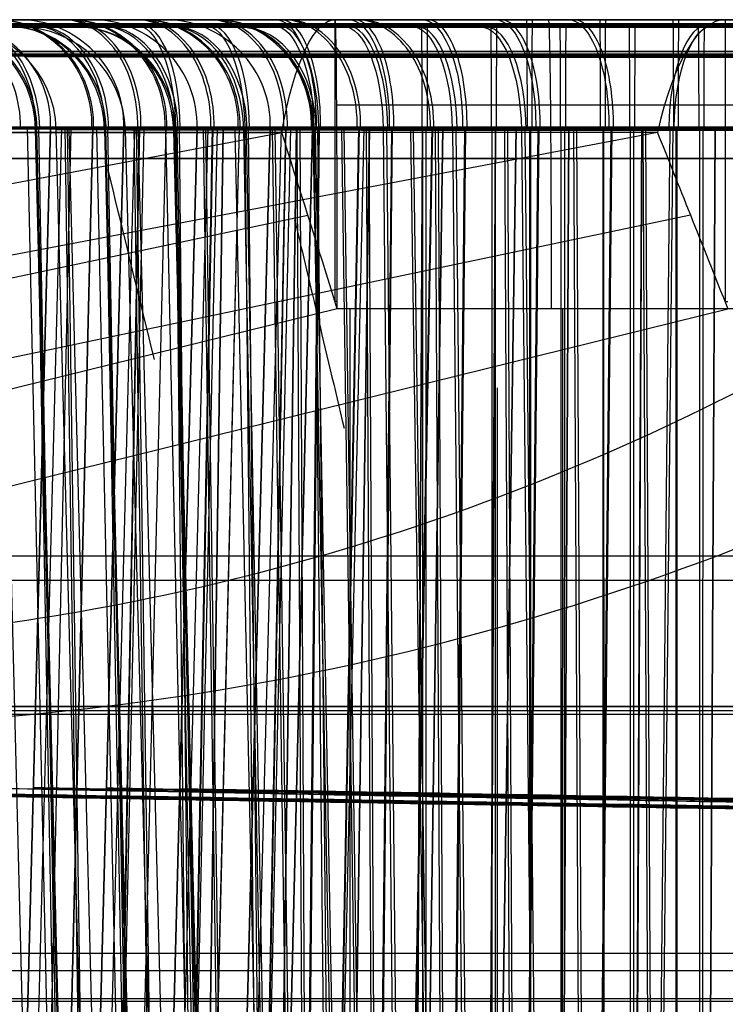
# Model space of a CAD drawing. Extents: x -64 to 57, y 4 to 161.
# Tile 308 of 342: x 12.26 to 13.26, y 154.77 to 156.17. Entities that reach past the tile are written whole.
import ezdxf

# ---------------------------------------------------------------- set-up
doc = ezdxf.new("R2010")
doc.units = 0
doc.layers.add('DEFAULT', color=7, linetype='CONTINUOUS')

msp = doc.modelspace()

# ---------------------------------------------------------------- linework, layer by layer
at = {"layer": 'DEFAULT', "color": 254}
for p, q in [((3.2359, 156.1663, 39.0655), (15.5379, 156.1663, 39.0655)), ((14.9045, 156.1667, 47.8246), (11.3687, 156.1667, 47.8246)), ((15.3845, 156.1663, 37.9762), (12.1083, 156.1663, 37.9762)), ((12.1084, 156.1663, 40.1578), (15.3845, 156.1663, 40.1578)), ((12.7032, 156.1667, 41.2095), (13.3056, 156.1667, 41.2159)), ((13.7398, 156.1667, 37.12), (13.2568, 156.1667, 37.1262)), ((14.7048, 156.1581, 47.8755), (11.4461, 156.1582, 47.8693)), ((12.7053, 156.0458, 40.923), (13.3134, 156.0458, 40.9295)), ((12.2683, 154.4078, 49.506), (12.2272, 156.0117, 49.498)), ((12.2574, 154.4167, 46.631), (12.2992, 156.0128, 46.631)), ((12.2992, 156.0128, 46.631), (12.2575, 154.4213, 46.631)), ((12.3013, 154.4086, 46.1913), (12.2665, 156.0125, 46.1683)), ((12.3144, 156.0128, 46.4776), (12.2734, 154.4167, 46.4694)), ((12.3167, 154.4077, 50.0111), (12.2779, 156.0116, 50.0275)), ((12.3088, 154.4091, 44.2945), (12.2791, 156.013, 44.3245)), ((12.3183, 154.4079, 49.3427), (12.2796, 156.0118, 49.3269)), ((12.312, 154.4094, 43.059), (12.2824, 156.0133, 43.0297)), ((12.3279, 156.0128, 43.1951), (12.2932, 154.4167, 43.1718)), ((12.2992, 156.0128, 46.6341), (12.2992, 156.0128, 46.631)), ((12.3492, 154.407, 52.677), (12.3072, 156.011, 52.6773)), ((12.3072, 156.011, 52.6773), (12.3073, 156.011, 52.6823)), ((12.3492, 154.407, 52.677), (12.3072, 156.011, 52.6773)), ((12.343, 154.4098, 41.4037), (12.3196, 156.0137, 41.4389)), ((12.3588, 156.0128, 46.9311), (12.3201, 154.4167, 46.947)), ((12.359, 156.0128, 46.3309), (12.3204, 154.4167, 46.3149)), ((12.3462, 154.4101, 39.9505), (12.323, 156.0141, 39.916)), ((12.3665, 154.4071, 52.5061), (12.3253, 156.011, 52.4982)), ((12.3613, 154.4167, 49.631), (12.4031, 156.0128, 49.631)), ((12.4031, 156.0128, 49.631), (12.3614, 154.4221, 49.631)), ((12.3995, 154.4079, 49.1915), (12.3647, 156.0118, 49.1685)), ((12.4148, 154.407, 53.0113), (12.376, 156.0109, 53.0277)), ((12.4183, 156.0128, 49.4776), (12.3773, 154.4167, 49.4694)), ((12.407, 154.4083, 47.2947), (12.3773, 156.0123, 47.3247)), ((12.4164, 154.4071, 52.3428), (12.3777, 156.0111, 52.3271)), ((12.4102, 154.4086, 46.0592), (12.3806, 156.0126, 46.0299)), ((12.4247, 156.0128, 44.1855), (12.3951, 154.4167, 44.215)), ((12.4255, 156.0128, 43.0763), (12.396, 154.4167, 43.0468)), ((12.4317, 156.0128, 46.1951), (12.397, 154.4167, 46.1718)), ((12.4031, 156.0128, 49.6341), (12.4031, 156.0128, 49.631)), ((12.4412, 154.409, 44.4038), (12.4178, 156.013, 44.4391)), ((12.4445, 154.4094, 42.9508), (12.4213, 156.0134, 42.9162)), ((12.4626, 156.0128, 49.9311), (12.424, 154.4167, 49.947)), ((12.4629, 156.0128, 49.3309), (12.4243, 154.4167, 49.3149)), ((12.4976, 154.4072, 52.1917), (12.4628, 156.0111, 52.1686)), ((12.4652, 154.4167, 52.631), (12.507, 156.0128, 52.631)), ((12.507, 156.0128, 52.631), (12.4653, 154.4179, 52.631)), ((12.5052, 154.4076, 50.2949), (12.4754, 156.0115, 50.3249)), ((12.4933, 154.4097, 41.4846), (12.4772, 156.0137, 41.5237)), ((12.5084, 154.4079, 49.0594), (12.4788, 156.0118, 49.03)), ((12.5222, 156.0128, 52.4776), (12.4812, 154.4167, 52.4694)), ((12.4978, 154.4102, 39.8699), (12.4819, 156.0141, 39.8315)), ((12.5285, 156.0128, 47.1855), (12.499, 154.4167, 47.215)), ((12.5294, 156.0128, 46.0763), (12.4998, 154.4167, 46.0468)), ((12.5356, 156.0128, 49.1951), (12.5009, 154.4167, 49.1718)), ((12.507, 156.0128, 52.6341), (12.507, 156.0128, 52.631)), ((12.5394, 154.4083, 47.404), (12.516, 156.0122, 47.4393)), ((12.5427, 154.4087, 45.951), (12.5195, 156.0126, 45.9164)), ((12.5438, 156.0127, 44.2833), (12.5206, 154.4167, 44.318)), ((12.5443, 156.0128, 42.979), (12.5211, 154.4167, 42.9443)), ((12.5666, 156.0128, 52.931), (12.5279, 154.4167, 52.947)), ((12.5668, 156.0128, 52.3309), (12.5282, 154.4167, 52.3149)), ((12.5957, 154.4064, 55.1918), (12.5609, 156.0104, 55.1688)), ((12.5692, 154.4167, 55.631), (12.611, 156.0128, 55.631)), ((12.611, 156.0128, 55.631), (12.5693, 154.42, 55.631)), ((12.6033, 154.4069, 53.2952), (12.5736, 156.0108, 53.3252)), ((12.5915, 154.409, 44.4848), (12.5754, 156.0129, 44.5239)), ((12.6066, 154.4072, 52.0595), (12.577, 156.0111, 52.0302)), ((12.596, 154.4094, 42.8701), (12.5801, 156.0134, 42.8317)), ((12.6262, 156.0128, 55.4776), (12.5852, 154.4167, 55.4694)), ((12.6324, 156.0128, 50.1854), (12.6028, 154.4167, 50.215)), ((12.6332, 156.0128, 49.0763), (12.6037, 154.4167, 49.0468)), ((12.6395, 156.0128, 52.1951), (12.6048, 154.4167, 52.1719)), ((12.611, 156.0128, 55.6342), (12.611, 156.0128, 55.631)), ((12.6376, 154.4076, 50.4042), (12.6142, 156.0115, 50.4395)), ((12.6409, 154.408, 48.9511), (12.6177, 156.0119, 48.9165)), ((12.6477, 156.0127, 47.2833), (12.6244, 154.4167, 47.318)), ((12.6482, 156.0128, 45.979), (12.625, 154.4167, 45.9442)), ((12.6705, 156.0128, 55.931), (12.6319, 154.4167, 55.9469)), ((12.6708, 156.0128, 55.331), (12.6322, 154.4167, 55.315)), ((12.6575, 154.4097, 41.535), (12.6492, 156.0136, 41.5765)), ((12.6613, 154.4102, 39.8206), (12.6532, 156.0141, 39.7798)), ((12.6789, 156.0127, 44.3556), (12.6629, 154.4167, 44.3942)), ((12.6803, 156.0128, 42.9065), (12.6643, 154.4167, 42.8679)), ((12.6897, 154.4083, 47.485), (12.6736, 156.0122, 47.5241)), ((12.7047, 154.4065, 55.0596), (12.6751, 156.0104, 55.0303)), ((12.6942, 154.4087, 45.8703), (12.6783, 156.0126, 45.8319)), ((12.7363, 156.0128, 53.1854), (12.7068, 154.4167, 53.2149)), ((12.7371, 156.0128, 52.0764), (12.7076, 154.4167, 52.0468)), ((12.7435, 156.0128, 55.1952), (12.7087, 154.4167, 55.1719)), ((12.7357, 154.4068, 53.4045), (12.7124, 156.0108, 53.4398)), ((12.739, 154.4072, 51.9512), (12.7158, 156.0112, 51.9167)), ((12.7515, 156.0127, 50.2832), (12.7283, 154.4167, 50.318)), ((12.752, 156.0128, 48.979), (12.7288, 154.4167, 48.9443)), ((12.7557, 154.409, 44.5351), (12.7474, 156.0129, 44.5767)), ((12.7595, 154.4094, 42.8209), (12.7515, 156.0134, 42.78)), ((12.7828, 156.0127, 47.3556), (12.7667, 154.4167, 47.3942)), ((12.7841, 156.0128, 45.9065), (12.7681, 154.4167, 45.8679)), ((12.7879, 154.4076, 50.4852), (12.7718, 156.0115, 50.5243)), ((12.7924, 154.408, 48.8705), (12.7765, 156.0119, 48.832)), ((12.8403, 156.0128, 56.1853), (12.8107, 154.4167, 56.2148)), ((12.8411, 156.0128, 55.0765), (12.8115, 154.4167, 55.0469)), ((12.8372, 154.4065, 54.9513), (12.814, 156.0104, 54.9168)), ((12.8264, 156.0127, 44.4004), (12.8182, 154.4167, 44.4414)), ((12.8269, 156.0128, 42.8622), (12.8188, 154.4167, 42.8212)), ((12.8276, 154.4097, 41.5523), (12.8276, 156.0136, 41.5947)), ((12.8554, 156.0127, 53.2832), (12.8322, 154.4167, 53.3179)), ((12.8323, 154.4102, 39.8041), (12.8324, 156.0141, 39.7625)), ((12.8559, 156.0128, 51.9791), (12.8327, 154.4167, 51.9443)), ((12.8539, 154.4083, 47.5353), (12.8456, 156.0122, 47.5769)), ((12.8577, 154.4087, 45.8211), (12.8497, 156.0126, 45.7802)), ((12.8861, 154.4068, 53.4855), (12.8699, 156.0107, 53.5246)), ((12.8866, 156.0127, 50.3555), (12.8706, 154.4167, 50.3941)), ((12.888, 156.0128, 48.9065), (12.872, 154.4167, 48.8679)), ((12.8906, 154.4072, 51.8706), (12.8747, 156.0112, 51.8322)), ((12.9302, 156.0127, 47.4004), (12.922, 154.4167, 47.4413)), ((12.9308, 156.0128, 45.8621), (12.9226, 154.4167, 45.8212)), ((12.9258, 154.409, 44.5524), (12.9258, 156.0129, 44.5948)), ((12.9305, 154.4094, 42.8043), (12.9306, 156.0134, 42.7627)), ((12.9593, 156.0127, 56.2831), (12.9361, 154.4167, 56.3178)), ((12.9598, 156.0128, 54.9792), (12.9366, 154.4167, 54.9444)), ((12.9521, 154.4075, 50.5356), (12.9438, 156.0114, 50.5771)), ((12.9559, 154.408, 48.8212), (12.9479, 156.0119, 48.7804)), ((12.9888, 154.4065, 54.8707), (12.9729, 156.0104, 54.8323)), ((12.9905, 156.0127, 53.3554), (12.9745, 154.4167, 53.394)), ((12.9919, 156.0128, 51.9066), (12.9759, 154.4167, 51.868)), ((12.9791, 156.0128, 44.4155), (12.9791, 154.4167, 44.4573)), ((12.9803, 156.0128, 42.8472), (12.9803, 154.4167, 42.8054)), ((13.024, 154.4083, 47.5526), (13.024, 156.0122, 47.595)), ((13.0341, 156.0127, 50.4003), (13.0259, 154.4167, 50.4413)), ((13.0346, 156.0128, 48.8622), (13.0265, 154.4167, 48.8212)), ((13.0287, 154.4087, 45.8045), (13.0288, 156.0126, 45.7629)), ((13.0502, 154.4068, 53.5359), (13.042, 156.0107, 53.5774)), ((13.0541, 154.4072, 51.8213), (13.0461, 156.0112, 51.7805)), ((13.0944, 156.0127, 56.3553), (13.0784, 154.4167, 56.3939)), ((13.0957, 156.0128, 54.9067), (13.0798, 154.4167, 54.8681)), ((13.0829, 156.0128, 47.4155), (13.0829, 154.4167, 47.4573)), ((13.0841, 156.0128, 45.8472), (13.0842, 154.4167, 45.8054)), ((13.1222, 154.4075, 50.5529), (13.1222, 156.0114, 50.5953)), ((13.1269, 154.408, 48.8047), (13.127, 156.0119, 48.7631)), ((13.1379, 156.0127, 53.4002), (13.1297, 154.4167, 53.4412)), ((13.1385, 156.0128, 51.8622), (13.1303, 154.4167, 51.8213)), ((13.1523, 154.4065, 54.8214), (13.1442, 156.0104, 54.7806)), ((13.1626, 154.4097, 41.4868), (13.1786, 156.0137, 41.526)), ((13.1664, 154.4101, 39.8712), (13.1826, 156.0141, 39.8328)), ((13.1868, 156.0128, 50.4154), (13.1867, 154.4167, 50.4572)), ((13.188, 156.0128, 48.8472), (13.188, 154.4167, 48.8054)), ((13.2204, 154.4068, 53.5532), (13.2204, 156.0107, 53.5956)), ((13.2251, 154.4072, 51.8048), (13.2252, 156.0112, 51.7632)), ((13.2418, 156.0127, 56.4001), (13.2336, 154.4167, 56.4411)), ((13.2424, 156.0128, 54.8623), (13.2342, 154.4167, 54.8214)), ((13.1605, 156.0067, 37.4314), (12.109, 155.8066, 37.3702)), ((13.1605, 156.0067, 37.4314), (12.109, 155.8066, 37.3702)), ((12.1296, 155.9124, 40.9237), (12.6273, 156.0067, 40.8986)), ((12.4473, 154.4063, 55.6772), (12.4053, 156.0102, 55.6775)), ((12.4053, 156.0102, 55.6775), (12.4053, 156.0102, 55.6826)), ((12.4473, 154.4063, 55.6772), (12.4053, 156.0102, 55.6775)), ((12.4645, 154.4064, 55.5063), (12.4234, 156.0103, 55.4984)), ((12.5129, 154.4062, 56.0116), (12.4741, 156.0102, 56.0279)), ((12.5145, 154.4064, 55.343), (12.4758, 156.0103, 55.3272)), ((12.7014, 154.4062, 56.2955), (12.6717, 156.0101, 56.3255)), ((12.8339, 154.4061, 56.4048), (12.8105, 156.01, 56.4401)), ((12.9842, 154.4061, 56.4858), (12.9681, 156.01, 56.5249)), ((13.1484, 154.4061, 56.5362), (13.1402, 156.01, 56.5777)), ((15.3845, 155.9698, 40.3578), (12.1083, 155.9698, 40.3578)), ((12.1083, 155.9698, 37.7762), (15.3845, 155.9698, 37.7762)), ((12.1293, 155.6632, 37.4865), (13.2072, 155.8895, 37.5037)), ((12.1544, 155.7813, 40.8376), (12.6643, 155.889, 40.8307)), ((12.1549, 155.4834, 37.5248), (13.2604, 155.7562, 37.5261)), ((12.7061, 155.7562, 40.8096), (12.1835, 155.6276, 40.8102)), ((13.312, 155.7562, 40.8161), (12.7061, 155.7562, 40.8096)), ((12.724, 155.7562, 40.8098), (12.7236, 153.4996, 40.8689)), ((13.0256, 155.7562, 40.8124), (13.025, 153.4944, 40.8716)), ((12.9331, 155.6442, 37.5256), (12.9327, 153.4907, 37.4693)), ((12.1083, 155.4056, 37.7664), (15.3845, 155.4056, 37.7664)), ((12.1083, 155.3713, 40.3682), (15.3845, 155.3713, 40.3682)), ((12.1083, 154.8414, 37.7565), (15.3845, 154.8414, 37.7565)), ((14.751, 154.8163, 38.7161), (3.2355, 154.8163, 38.7161)), ((3.2358, 154.777, 40.2161), (15.6903, 154.777, 40.2161)), ((15.3845, 154.7728, 40.3787), (12.1083, 154.7728, 40.3787))]:
    msp.add_line(p, q, dxfattribs=at)
at = {"layer": 'DEFAULT', "color": 254, "extrusion": (1.09003e-12, 1, -2.95414e-10)}
msp.add_arc((-24.7859, -615.3846, 156.1667), 651.2, 88.0510012, 90.0517239, dxfattribs=at)
at = {"layer": 'DEFAULT', "color": 254, "extrusion": (2.93467e-14, 1, -2.18914e-15)}
msp.add_arc((-83.1755, 889.2796, 156.1667), 832.9546, 273.0044103, 275.5290862, dxfattribs=at)
at = {"layer": 'DEFAULT', "color": 254, "extrusion": (1.29511e-16, 1, 3.04478e-14)}
msp.add_arc((-12.9795, 43.6313, 156.1667), 0.9341, 180.2835, 0.2039, dxfattribs=at)
at = {"layer": 'DEFAULT', "color": 254, "extrusion": (-1.29332e-16, 1, -3.04056e-14)}
msp.add_arc((-12.9795, 43.6313, 156.1667), 0.9341, 0.2041, 180.2833, dxfattribs=at)
at = {"layer": 'DEFAULT', "color": 254, "extrusion": (0.386607, 4.10384e-13, 0.922244)}
msp.add_arc((156.0167, 5.832, 45.2566), 0.15, 268.5, 0, dxfattribs=at)
at = {"layer": 'DEFAULT', "color": 254, "extrusion": (0, 1, 0)}
for centre, radius, start, end in [((-13.0833, 46.6313, 156.1667), 0.9341, 180.2843, 0.2047), ((-10.6388, 32.7594, 156.1667), 8.6987, 100.34847, 103.72925), ((-10.6387, 45.4216, 156.1667), 8.6987, 252.4836, 259.65096), ((-13.291, 52.6313, 156.1667), 0.934, 0.2088, 180.2879), ((-13.3949, 55.6313, 156.1667), 0.9339, 180.2909, 0.2114), ((-13.3949, 55.6313, 156.1667), 0.9339, 0.2116, 180.2907), ((-24.7859, -615.3846, 155.1917), 651.183, 88.0510011, 90.0517239), ((-83.1755, 889.2794, 155.1917), 832.9374, 273.00441, 275.5290864)]:
    msp.add_arc(centre, radius, start, end, dxfattribs=at)
at = {"layer": 'DEFAULT', "color": 254, "extrusion": (1.29731e-16, 1, 3.04056e-14)}
msp.add_arc((-13.0833, 46.6313, 156.1667), 0.9341, 0.2048, 180.2841, dxfattribs=at)
at = {"layer": 'DEFAULT', "color": 254, "extrusion": (0.003654, 2.62593e-13, 0.999993)}
msp.add_arc((11.9788, 156.0167, 46.6787), 0.15, 358.5, 90, dxfattribs=at)
at = {"layer": 'DEFAULT', "color": 254, "extrusion": (-2.81146e-14, 1, -2.3568e-13)}
msp.add_arc((-10.6388, 32.7594, 156.1667), 8.6987, 100.34847, 103.72925, dxfattribs=at)
at = {"layer": 'DEFAULT', "color": 254, "extrusion": (1.71937e-14, 1, -5.27647e-14)}
msp.add_arc((-10.6387, 45.4216, 156.1667), 8.6987, 252.4836, 259.65096, dxfattribs=at)
at = {"layer": 'DEFAULT', "color": 254, "extrusion": (-0.379318, -6.58893e-15, 0.925267)}
msp.add_arc((-156.0167, 28.8596, 38.1837), 0.15, 88.5, 180, dxfattribs=at)
at = {"layer": 'DEFAULT', "color": 254, "extrusion": (0.38662, 1.65836e-14, 0.922239)}
msp.add_arc((156.0167, 6.8967, 48.0634), 0.15, 268.5, 0, dxfattribs=at)
at = {"layer": 'DEFAULT', "color": 254, "extrusion": (-1.51485e-14, 1, 1.53035e-14)}
msp.add_arc((-13.1872, 49.6313, 156.1667), 0.9341, 180.2859, 0.2064, dxfattribs=at)
at = {"layer": 'DEFAULT', "color": 254, "extrusion": (-1.52793e-14, 1, -1.5143e-14)}
msp.add_arc((-13.1872, 49.6313, 156.1667), 0.9341, 0.2065, 180.2857, dxfattribs=at)
at = {"layer": 'DEFAULT', "color": 254, "extrusion": (0.003684, -1.00602e-12, 0.999993)}
msp.add_arc((12.0702, 156.0167, 49.6795), 0.15, 358.5, 90, dxfattribs=at)
at = {"layer": 'DEFAULT', "color": 254, "extrusion": (-0.704244, 2.44414e-14, 0.709958)}
msp.add_arc((-156.0167, 39.0079, 21.8357), 0.15, 88.5, 180, dxfattribs=at)
at = {"layer": 'DEFAULT', "color": 254, "extrusion": (0.710193, -7.26564e-14, 0.704007)}
msp.add_arc((156.0167, 22.7831, 39.9346), 0.15, 268.5, 360, dxfattribs=at)
at = {"layer": 'DEFAULT', "color": 254, "extrusion": (-0.379291, -2.23e-13, 0.925278)}
msp.add_arc((-156.0167, 30.0924, 40.921), 0.15, 88.5, 180, dxfattribs=at)
at = {"layer": 'DEFAULT', "color": 254, "extrusion": (0.386647, -2.4615e-13, 0.922228)}
msp.add_arc((156.0167, 7.9622, 50.8701), 0.15, 268.5, 0, dxfattribs=at)
at = {"layer": 'DEFAULT', "color": 254, "extrusion": (-1.31978e-16, 1, -3.04517e-14)}
msp.add_arc((-13.291, 52.6313, 156.1667), 0.934, 180.2881, 0.2086, dxfattribs=at)
at = {"layer": 'DEFAULT', "color": 254, "extrusion": (0.003723, -4.57686e-13, 0.999993)}
msp.add_arc((12.161, 156.0167, 52.6803), 0.15, 358.5, 90, dxfattribs=at)
at = {"layer": 'DEFAULT', "color": 254, "extrusion": (-0.704234, 5.68963e-14, 0.709968)}
msp.add_arc((-156.0167, 41.194, 23.893), 0.15, 88.5, 180, dxfattribs=at)
at = {"layer": 'DEFAULT', "color": 254, "extrusion": (0.710202, -2.22777e-13, 0.703998)}
msp.add_arc((156.0167, 24.8411, 42.1201), 0.15, 268.5, 360, dxfattribs=at)
at = {"layer": 'DEFAULT', "color": 254, "extrusion": (-0.379255, -1.17043e-13, 0.925292)}
msp.add_arc((-156.0167, 31.3248, 43.6587), 0.15, 88.5, 180, dxfattribs=at)
at = {"layer": 'DEFAULT', "color": 254, "extrusion": (0.386683, 1.83422e-13, 0.922213)}
msp.add_arc((156.0167, 9.0284, 53.6766), 0.15, 268.5, 0, dxfattribs=at)
at = {"layer": 'DEFAULT', "color": 254, "extrusion": (0.003774, -8.13503e-14, 0.999993)}
msp.add_arc((12.251, 156.0167, 55.6814), 0.15, 358.5, 90, dxfattribs=at)
at = {"layer": 'DEFAULT', "color": 254, "extrusion": (-0.704214, 3.50905e-13, 0.709988)}
msp.add_arc((-156.0167, 43.3797, 25.9511), 0.15, 88.5, 180, dxfattribs=at)
at = {"layer": 'DEFAULT', "color": 254, "extrusion": (0.710223, -1.23943e-13, 0.703977)}
msp.add_arc((156.0167, 26.8998, 44.3051), 0.15, 268.5, 360, dxfattribs=at)
at = {"layer": 'DEFAULT', "color": 254, "extrusion": (-0.379209, 1.69621e-14, 0.925311)}
msp.add_arc((-156.0167, 32.5565, 46.3968), 0.15, 88.5, 180, dxfattribs=at)
at = {"layer": 'DEFAULT', "color": 254, "extrusion": (0.386729, -1.87428e-14, 0.922193)}
msp.add_arc((156.0167, 10.0954, 56.4829), 0.15, 268.5, 0, dxfattribs=at)
at = {"layer": 'DEFAULT', "color": 254, "extrusion": (0.922061, 1.02707e-13, -0.387043)}
msp.add_arc((156.0167, 44.3203, -4.9192), 0.15, 359.9999, 91.5, dxfattribs=at)
at = {"layer": 'DEFAULT', "color": 254, "extrusion": (0.925488, -7.21888e-14, 0.378777)}
msp.add_arc((156.0167, 36.398, 28.5388), 0.15, 268.5, 0, dxfattribs=at)
at = {"layer": 'DEFAULT', "color": 254, "extrusion": (0.971428, -5.18742e-10, -0.237334)}
msp.add_arc((155.7667, 43.047, 2.5599), 0.4, 306.8699, 360, dxfattribs=at)
at = {"layer": 'DEFAULT', "color": 254, "extrusion": (-0.704186, 2.1926e-13, 0.710015)}
msp.add_arc((-156.0167, 45.5651, 28.0097), 0.15, 88.5, 180, dxfattribs=at)
at = {"layer": 'DEFAULT', "color": 254, "extrusion": (0.71025, 1.95219e-13, 0.70395)}
msp.add_arc((156.0167, 28.9591, 46.4897), 0.15, 268.5, 360, dxfattribs=at)
at = {"layer": 'DEFAULT', "color": 254, "extrusion": (0.999975, 2.10674e-13, 0.007073)}
msp.add_arc((155.7667, 41.1186, 12.9944), 0.4, 268.5, 360, dxfattribs=at)
at = {"layer": 'DEFAULT', "color": 254, "extrusion": (1, 0, 0)}
for centre, start, end in [((155.7667, 41.2095, 12.7032), 269.7865, 360), ((155.7667, 37.1262, 13.2568), 0, 90.1887)]:
    msp.add_arc(centre, 0.4, start, end, dxfattribs=at)
at = {"layer": 'DEFAULT', "color": 254, "extrusion": (0.922056, -8.58563e-14, -0.387056)}
msp.add_arc((156.0167, 47.1266, -5.9853), 0.15, 359.9999, 91.5, dxfattribs=at)
at = {"layer": 'DEFAULT', "color": 254, "extrusion": (0.925493, -6.97847e-14, 0.378765)}
msp.add_arc((156.0167, 39.1355, 29.7708), 0.15, 268.5, 0, dxfattribs=at)
at = {"layer": 'DEFAULT', "color": 254, "extrusion": (-0.704151, -1.40638e-13, 0.71005)}
msp.add_arc((-156.0167, 47.75, 30.069), 0.15, 88.5, 180, dxfattribs=at)
at = {"layer": 'DEFAULT', "color": 254, "extrusion": (0.710285, -2.58215e-14, 0.703914)}
msp.add_arc((156.0167, 31.0191, 48.6738), 0.15, 268.5, 360, dxfattribs=at)
at = {"layer": 'DEFAULT', "color": 254, "extrusion": (0.922045, -3.92664e-14, -0.387083)}
msp.add_arc((156.0167, 49.9328, -7.0522), 0.15, 359.9999, 91.5, dxfattribs=at)
at = {"layer": 'DEFAULT', "color": 254, "extrusion": (0.925504, -2.07907e-13, 0.378737)}
msp.add_arc((156.0167, 41.8735, 31.002), 0.15, 268.5, 0, dxfattribs=at)
at = {"layer": 'DEFAULT', "color": 254, "extrusion": (0.92203, -1.17042e-13, -0.387119)}
msp.add_arc((156.0167, 52.7389, -8.1197), 0.15, 359.9999, 91.5, dxfattribs=at)
at = {"layer": 'DEFAULT', "color": 254, "extrusion": (0.925519, -1.09741e-13, 0.378702)}
msp.add_arc((156.0167, 44.6119, 32.2326), 0.15, 268.5, 0, dxfattribs=at)
at = {"layer": 'DEFAULT', "color": 254, "extrusion": (0.999986, 6.26265e-14, -0.005312)}
msp.add_arc((156.0167, 42.7656, 12.7476), 0.15, 0, 91.5, dxfattribs=at)
at = {"layer": 'DEFAULT', "color": 254, "extrusion": (0.999992, 3.50587e-14, -0.003963)}
msp.add_arc((156.0167, 44.6165, 12.8065), 0.15, 268.5, 360, dxfattribs=at)
at = {"layer": 'DEFAULT', "color": 254, "extrusion": (0.999948, -6.11779e-13, 0.01015)}
msp.add_arc((155.7667, 41.0779, 13.4237), 0.4, 268.5001, 0.0001, dxfattribs=at)
at = {"layer": 'DEFAULT', "color": 254, "extrusion": (0.922011, -1.73916e-13, -0.387165)}
msp.add_arc((156.0167, 55.5448, -9.1882), 0.15, 359.9999, 91.5, dxfattribs=at)
at = {"layer": 'DEFAULT', "color": 254, "extrusion": (0.925538, 3.47254e-14, 0.378656)}
msp.add_arc((156.0167, 47.3506, 33.4625), 0.15, 268.5, 0, dxfattribs=at)
at = {"layer": 'DEFAULT', "color": 254, "extrusion": (0.999986, 8.78992e-14, -0.005325)}
msp.add_arc((156.0167, 45.7662, 12.8349), 0.15, 0, 91.5, dxfattribs=at)
at = {"layer": 'DEFAULT', "color": 254, "extrusion": (0.999992, 1.28176e-13, -0.003976)}
msp.add_arc((156.0167, 47.6171, 12.8979), 0.15, 268.5, 360, dxfattribs=at)
at = {"layer": 'DEFAULT', "color": 254, "extrusion": (0.953631, 2.91292e-11, 0.300979)}
msp.add_arc((155.7667, 31.4147, 23.8163), 0.4, 360, 53.1301, dxfattribs=at)
at = {"layer": 'DEFAULT', "color": 254, "extrusion": (0.999986, -9.80212e-14, -0.005355)}
msp.add_arc((156.0167, 48.7671, 12.9213), 0.15, 0, 91.5, dxfattribs=at)
at = {"layer": 'DEFAULT', "color": 254, "extrusion": (0.999992, 6.73432e-15, -0.004004)}
msp.add_arc((156.0167, 50.6178, 12.9884), 0.15, 268.5, 360, dxfattribs=at)
at = {"layer": 'DEFAULT', "color": 254, "extrusion": (3.28787e-05, 1, 0.000242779)}
for centre, radius, start, end in [((-25.969, -615.3516, 156.1702), 651.2, 87.9432221, 89.9439449), ((-81.5281, 889.4198, 156.1702), 832.9546, 272.8966312, 275.4213071), ((-12.8255, 40.6407, 156.1702), 1.066, 180.264, 0.1883), ((-12.8255, 40.6407, 156.1702), 1.066, 0.1882, 180.2642), ((-12.9237, 43.6409, 156.1702), 1.066, 180.2626, 0.1869), ((-12.9237, 43.6409, 156.1702), 1.066, 0.1868, 180.2628), ((-13.0219, 46.6411, 156.1702), 1.066, 180.2619, 0.1862), ((-13.0219, 46.6411, 156.1702), 1.066, 0.1861, 180.2621), ((-13.1201, 49.6413, 156.1702), 1.066, 180.2618, 0.1861), ((-13.1201, 49.6413, 156.1702), 1.066, 0.1859, 180.2619), ((-13.2183, 52.6415, 156.1702), 1.0661, 180.2626, 0.1869), ((-13.2183, 52.6415, 156.1702), 1.0661, 0.1867, 180.2628), ((-13.3165, 55.6417, 156.1702), 1.0662, 180.2641, 0.1884), ((-13.3165, 55.6417, 156.1702), 1.0662, 0.1882, 180.2643), ((-25.969, -615.3516, 155.1952), 651.183, 87.9432221, 89.9439449), ((-81.5281, 889.4196, 155.1952), 832.9374, 272.8966309, 275.4213073)]:
    msp.add_arc(centre, radius, start, end, dxfattribs=at)
at = {"layer": 'DEFAULT', "color": 254, "extrusion": (-0.379633, -0.000212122, 0.925137)}
msp.add_arc((-156.0011, 30.0171, 40.9442), 0.15, 91.4634, 179.9634, dxfattribs=at)
at = {"layer": 'DEFAULT', "color": 254, "extrusion": (0.386345, -0.000236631, 0.922354)}
msp.add_arc((156.0151, 8.2414, 50.8556), 0.15, 271.536, 0.036, dxfattribs=at)
at = {"layer": 'DEFAULT', "color": 254, "extrusion": (0.003374, -0.000242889, 0.999994)}
msp.add_arc((11.9795, 156.0198, 52.6857), 0.15, 1.4982, 89.9982, dxfattribs=at)
at = {"layer": 'DEFAULT', "color": 254, "extrusion": (-0.704467, -0.000149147, 0.709736)}
msp.add_arc((-156.0068, 38.9038, 21.8692), 0.15, 91.4803, 179.9803, dxfattribs=at)
at = {"layer": 'DEFAULT', "color": 254, "extrusion": (0.70999, -0.000194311, 0.704212)}
msp.add_arc((156.0124, 23.0029, 39.908), 0.15, 271.5196, 0.0196, dxfattribs=at)
at = {"layer": 'DEFAULT', "color": 254, "extrusion": (-0.37962, -0.000212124, 0.925142)}
msp.add_arc((-156.0003, 31.2462, 43.683), 0.15, 91.4634, 179.9634, dxfattribs=at)
at = {"layer": 'DEFAULT', "color": 254, "extrusion": (0.386359, -0.00023663, 0.922349)}
msp.add_arc((156.0144, 9.3108, 53.6607), 0.15, 271.536, 0.036, dxfattribs=at)
at = {"layer": 'DEFAULT', "color": 254, "extrusion": (0.003401, -0.000242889, 0.999994)}
msp.add_arc((12.0659, 156.0198, 55.6865), 0.15, 1.4982, 89.9982, dxfattribs=at)
at = {"layer": 'DEFAULT', "color": 254, "extrusion": (-0.704476, -0.000149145, 0.709728)}
msp.add_arc((-156.0061, 41.0873, 23.9289), 0.15, 91.4803, 179.9803, dxfattribs=at)
at = {"layer": 'DEFAULT', "color": 254, "extrusion": (0.709981, -0.000194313, 0.704221)}
msp.add_arc((156.0117, 25.0634, 42.0908), 0.15, 271.5196, 0.0196, dxfattribs=at)
at = {"layer": 'DEFAULT', "color": 254, "extrusion": (-0.379596, -0.000212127, 0.925152)}
msp.add_arc((-155.9995, 32.4747, 46.4222), 0.15, 91.4634, 179.9634, dxfattribs=at)
at = {"layer": 'DEFAULT', "color": 254, "extrusion": (0.386383, -0.000236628, 0.922338)}
msp.add_arc((156.0137, 10.381, 56.4656), 0.15, 271.536, 0.036, dxfattribs=at)
at = {"layer": 'DEFAULT', "color": 254, "extrusion": (-0.704478, -0.000149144, 0.709726)}
msp.add_arc((-156.0053, 43.2706, 25.9889), 0.15, 91.4803, 179.9803, dxfattribs=at)
at = {"layer": 'DEFAULT', "color": 254, "extrusion": (0.709979, -0.000194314, 0.704223)}
msp.add_arc((156.011, 27.1242, 44.2734), 0.15, 271.5196, 0.0196, dxfattribs=at)
at = {"layer": 'DEFAULT', "color": 254, "extrusion": (0.922171, 6.35831e-05, -0.386783)}
msp.add_arc((156.0093, 41.4134, -3.8918), 0.15, 0.015, 88.5151, dxfattribs=at)
at = {"layer": 'DEFAULT', "color": 254, "extrusion": (0.925383, -0.000122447, 0.379033)}
msp.add_arc((156.0114, 33.8539, 27.2725), 0.15, 271.515, 0.0151, dxfattribs=at)
at = {"layer": 'DEFAULT', "color": 254, "extrusion": (-0.704468, -0.000149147, 0.709736)}
msp.add_arc((-156.0046, 45.4534, 28.0497), 0.15, 91.4803, 179.9803, dxfattribs=at)
at = {"layer": 'DEFAULT', "color": 254, "extrusion": (0.70999, -0.000194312, 0.704212)}
msp.add_arc((156.0103, 29.1859, 46.4555), 0.15, 271.5196, 0.0196, dxfattribs=at)
at = {"layer": 'DEFAULT', "color": 254, "extrusion": (0.92218, 6.35772e-05, -0.38676)}
msp.add_arc((156.0086, 44.2182, -4.9605), 0.15, 0.015, 88.5151, dxfattribs=at)
at = {"layer": 'DEFAULT', "color": 254, "extrusion": (0.925374, -0.000122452, 0.379056)}
for centre in [(156.0106, 36.5923, 28.5015), (156.0085, 44.8096, 32.1858)]:
    msp.add_arc(centre, 0.15, 271.515, 0.0151, dxfattribs=at)
at = {"layer": 'DEFAULT', "color": 254, "extrusion": (-0.704449, -0.000149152, 0.709754)}
msp.add_arc((-156.0038, 47.6357, 30.1112), 0.15, 91.4803, 179.9803, dxfattribs=at)
at = {"layer": 'DEFAULT', "color": 254, "extrusion": (0.710008, -0.000194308, 0.704193)}
msp.add_arc((156.0096, 31.2483, 48.6372), 0.15, 271.5196, 0.0196, dxfattribs=at)
at = {"layer": 'DEFAULT', "color": 254, "extrusion": (0.922185, 6.35744e-05, -0.386749)}
msp.add_arc((156.0079, 47.023, -6.0297), 0.15, 0.015, 88.5151, dxfattribs=at)
at = {"layer": 'DEFAULT', "color": 254, "extrusion": (0.925369, -0.000122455, 0.379067)}
msp.add_arc((156.0099, 39.331, 29.7301), 0.15, 271.515, 0.0151, dxfattribs=at)
at = {"layer": 'DEFAULT', "color": 254, "extrusion": (0.922186, 6.35738e-05, -0.386747)}
msp.add_arc((156.0071, 49.8277, -7.0994), 0.15, 0.015, 88.5151, dxfattribs=at)
at = {"layer": 'DEFAULT', "color": 254, "extrusion": (0.925368, -0.000122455, 0.37907)}
msp.add_arc((156.0092, 42.07, 30.9583), 0.15, 271.515, 0.0151, dxfattribs=at)
at = {"layer": 'DEFAULT', "color": 254, "extrusion": (0.92218, 6.35773e-05, -0.386761)}
msp.add_arc((156.0064, 52.6322, -8.1699), 0.15, 0.015, 88.5151, dxfattribs=at)
at = {"layer": 'DEFAULT', "color": 254, "extrusion": (0.999987, -3.1659e-05, -0.005022)}
msp.add_arc((156.0106, 39.6764, 12.6213), 0.15, 0.0139, 88.5139, dxfattribs=at)
at = {"layer": 'DEFAULT', "color": 254, "extrusion": (0.999993, -3.19979e-05, -0.003627)}
msp.add_arc((156.0101, 41.7909, 12.678), 0.15, 271.5139, 0.0139, dxfattribs=at)
at = {"layer": 'DEFAULT', "color": 254, "extrusion": (0.92217, 6.35835e-05, -0.386785)}
msp.add_arc((156.0056, 55.4365, -9.2412), 0.15, 0.015, 88.5151, dxfattribs=at)
at = {"layer": 'DEFAULT', "color": 254, "extrusion": (0.925383, -0.000122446, 0.379032)}
msp.add_arc((156.0078, 47.5497, 33.4127), 0.15, 271.515, 0.0151, dxfattribs=at)
at = {"layer": 'DEFAULT', "color": 254, "extrusion": (0.999988, -3.1665e-05, -0.004998)}
for centre in [(156.0099, 42.6768, 12.7056), (156.0077, 51.6787, 12.9552)]:
    msp.add_arc(centre, 0.15, 0.0139, 88.5139, dxfattribs=at)
at = {"layer": 'DEFAULT', "color": 254, "extrusion": (0.999994, -3.20038e-05, -0.003603)}
msp.add_arc((156.0094, 44.7911, 12.7664), 0.15, 271.5139, 0.0139, dxfattribs=at)
at = {"layer": 'DEFAULT', "color": 254, "extrusion": (0.999988, -3.16679e-05, -0.004985)}
msp.add_arc((156.0091, 45.6773, 12.7893), 0.15, 0.0139, 88.5139, dxfattribs=at)
at = {"layer": 'DEFAULT', "color": 254, "extrusion": (0.999994, -3.20067e-05, -0.003591)}
msp.add_arc((156.0086, 47.7914, 12.8544), 0.15, 271.5139, 0.0139, dxfattribs=at)
at = {"layer": 'DEFAULT', "color": 254, "extrusion": (0.999988, -3.16686e-05, -0.004983)}
msp.add_arc((156.0084, 48.6779, 12.8727), 0.15, 0.0139, 88.5139, dxfattribs=at)
at = {"layer": 'DEFAULT', "color": 254, "extrusion": (0.999994, -3.20074e-05, -0.003588)}
msp.add_arc((156.0079, 50.792, 12.9419), 0.15, 271.5139, 0.0139, dxfattribs=at)
at = {"layer": 'DEFAULT', "color": 254, "extrusion": (0.925915, -0.000122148, 0.377733)}
msp.add_arc((156.0119, 31.7601, 27.2268), 0.15, 0.015, 88.515, dxfattribs=at)
at = {"layer": 'DEFAULT', "color": 254, "extrusion": (0.922512, 6.33743e-05, -0.385969)}
msp.add_arc((156.0088, 43.5489, -3.8544), 0.15, 271.5151, 0.015, dxfattribs=at)
at = {"layer": 'DEFAULT', "color": 254, "extrusion": (0.999994, -3.2004e-05, -0.003602)}
msp.add_arc((156.0072, 53.7928, 13.0286), 0.15, 271.5139, 0.0139, dxfattribs=at)
at = {"layer": 'DEFAULT', "color": 254, "extrusion": (3.28783e-05, 1, 0.000242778)}
for centre, radius, start, end in [((-12.8255, 40.6407, 156.1278), 0.9615, 180.2643, 0.1876), ((-12.9237, 43.6409, 156.1278), 0.9615, 180.2629, 0.1862), ((-13.0219, 46.6411, 156.1278), 0.9615, 180.2622, 0.1855), ((-13.1201, 49.6413, 156.1278), 0.9615, 180.2621, 0.1854), ((-13.2183, 52.6415, 156.1278), 0.9616, 180.2629, 0.1862), ((-13.3165, 55.6417, 156.1278), 0.9617, 180.2644, 0.1877)]:
    msp.add_arc(centre, radius, start, end, dxfattribs=at)
at = {"layer": 'DEFAULT', "color": 254, "extrusion": (3.28783e-05, 1, 0.000242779)}
for centre, radius, start, end in [((-12.8255, 40.6407, 156.1278), 0.9615, 0.1875, 180.2645), ((-12.9237, 43.6409, 156.1278), 0.9615, 0.1861, 180.2631), ((-13.0219, 46.6411, 156.1278), 0.9615, 0.1854, 180.2624), ((-13.1201, 49.6413, 156.1278), 0.9615, 0.1852, 180.2622), ((-13.2183, 52.6415, 156.1278), 0.9616, 0.186, 180.2631), ((-13.3165, 55.6417, 156.1278), 0.9617, 0.1875, 180.2646)]:
    msp.add_arc(centre, radius, start, end, dxfattribs=at)
at = {"layer": 'DEFAULT', "color": 254, "extrusion": (2.6117e-10, 1, 7.37315e-10)}
msp.add_arc((-12.9795, 43.6313, 156.1215), 0.8268, 180.2838, 0.2033, dxfattribs=at)
at = {"layer": 'DEFAULT', "color": 254, "extrusion": (2.57835e-10, 1, -4.29205e-11)}
msp.add_arc((-12.9795, 43.6313, 156.1215), 0.8268, 0.2035, 180.2836, dxfattribs=at)
at = {"layer": 'DEFAULT', "color": 254, "extrusion": (2.6274e-10, 1, 7.40433e-10)}
msp.add_arc((-13.0833, 46.6313, 156.1215), 0.8268, 180.2846, 0.2041, dxfattribs=at)
at = {"layer": 'DEFAULT', "color": 254, "extrusion": (2.59385e-10, 1, -4.20369e-11)}
msp.add_arc((-13.0833, 46.6313, 156.1215), 0.8268, 0.2043, 180.2843, dxfattribs=at)
at = {"layer": 'DEFAULT', "color": 254, "extrusion": (2.6627e-10, 1, 7.4605e-10)}
msp.add_arc((-13.1872, 49.6313, 156.1215), 0.8267, 180.2862, 0.2057, dxfattribs=at)
at = {"layer": 'DEFAULT', "color": 254, "extrusion": (2.62898e-10, 1, -3.93292e-11)}
msp.add_arc((-13.1872, 49.6313, 156.1215), 0.8267, 0.2059, 180.286, dxfattribs=at)
at = {"layer": 'DEFAULT', "color": 254, "extrusion": (2.70995e-10, 1, 7.52593e-10)}
msp.add_arc((-13.291, 52.6313, 156.1215), 0.8266, 180.2884, 0.208, dxfattribs=at)
at = {"layer": 'DEFAULT', "color": 254, "extrusion": (2.67563e-10, 1, -3.57029e-11)}
msp.add_arc((-13.291, 52.6313, 156.1215), 0.8266, 0.2082, 180.2882, dxfattribs=at)
at = {"layer": 'DEFAULT', "color": 254, "extrusion": (2.77124e-10, 1, 7.60674e-10)}
msp.add_arc((-13.3949, 55.6313, 156.1215), 0.8265, 180.2912, 0.2108, dxfattribs=at)
at = {"layer": 'DEFAULT', "color": 254, "extrusion": (2.73657e-10, 1, -3.06774e-11)}
msp.add_arc((-13.3949, 55.6313, 156.1215), 0.8265, 0.211, 180.291, dxfattribs=at)
at = {"layer": 'DEFAULT', "color": 254, "extrusion": (3.28778e-05, 1, 0.000242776)}
for centre, radius, start, end in [((-12.8255, 40.6407, 156.0242), 0.9161, 180.2645, 359.8739), ((-12.9237, 43.6409, 156.0242), 0.9161, 180.2631, 359.8732), ((-13.0219, 46.6411, 156.0242), 0.9161, 180.2624, 359.8726), ((-13.1201, 49.6413, 156.0242), 0.9161, 180.2622, 359.8717), ((-13.2183, 52.6415, 156.0242), 0.9162, 180.2631, 359.8711), ((-13.3165, 55.6417, 156.0242), 0.9163, 180.2646, 359.8704)]:
    msp.add_arc(centre, radius, start, end, dxfattribs=at)
at = {"layer": 'DEFAULT', "color": 254, "extrusion": (3.28778e-05, 1, 0.000242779)}
for centre, radius, start, end in [((-12.8255, 40.6407, 156.0242), 0.9161, 180.2644, 359.8739), ((-12.9237, 43.6409, 156.0242), 0.9161, 180.263, 359.8732), ((-13.0219, 46.6411, 156.0242), 0.9161, 180.2624, 359.8726), ((-13.1201, 49.6413, 156.0242), 0.9161, 180.2622, 359.8717), ((-13.2183, 52.6415, 156.0242), 0.9162, 180.263, 359.8711), ((-13.3165, 55.6417, 156.0242), 0.9163, 180.2646, 359.8704)]:
    msp.add_arc(centre, radius, start, end, dxfattribs=at)
at = {"layer": 'DEFAULT', "color": 254, "extrusion": (3.28773e-05, 1, 0.000242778)}
for centre, radius, start, end in [((-12.8255, 40.6407, 156.0242), 0.9161, 0.1871, 179.8905), ((-12.9237, 43.6409, 156.0242), 0.9161, 0.1857, 179.8912), ((-13.0219, 46.6411, 156.0242), 0.9161, 0.185, 179.8918), ((-13.1201, 49.6413, 156.0242), 0.9161, 0.1848, 179.8926), ((-13.2183, 52.6415, 156.0242), 0.9162, 0.1857, 179.8933), ((-13.3165, 55.6417, 156.0242), 0.9163, 0.1871, 179.8939)]:
    msp.add_arc(centre, radius, start, end, dxfattribs=at)
at = {"layer": 'DEFAULT', "color": 254, "extrusion": (7.66999e-10, 1, 5.91291e-09)}
msp.add_arc((-12.9795, 43.6313, 156.0128), 0.7842, 180.2839, 359.9782, dxfattribs=at)
at = {"layer": 'DEFAULT', "color": 254, "extrusion": (1.01101e-09, 1, -6.1596e-11)}
msp.add_arc((-12.9795, 43.6313, 156.0128), 0.7842, 0.2032, 180.0013, dxfattribs=at)
at = {"layer": 'DEFAULT', "color": 254, "extrusion": (7.73192e-10, 1, 5.9875e-09)}
msp.add_arc((-13.0833, 46.6313, 156.0128), 0.7842, 180.2847, 359.979, dxfattribs=at)
at = {"layer": 'DEFAULT', "color": 254, "extrusion": (1.01792e-09, 1, -5.91485e-11)}
msp.add_arc((-13.0833, 46.6313, 156.0128), 0.7842, 0.204, 180.0005, dxfattribs=at)
at = {"layer": 'DEFAULT', "color": 254, "extrusion": (4.5492e-08, 1, 5.98183e-09)}
msp.add_arc((-13.1872, 49.6313, 156.0128), 0.7841, 180.2863, 359.98, dxfattribs=at)
at = {"layer": 'DEFAULT', "color": 254, "extrusion": (-4.36716e-08, 1, 1.62321e-09)}
msp.add_arc((-13.1872, 49.6313, 156.0128), 0.7841, 0.2057, 179.9995, dxfattribs=at)
at = {"layer": 'DEFAULT', "color": 254, "extrusion": (7.98957e-10, 1, 6.16438e-09)}
msp.add_arc((-13.291, 52.6313, 156.0128), 0.784, 180.2885, 359.9807, dxfattribs=at)
at = {"layer": 'DEFAULT', "color": 254, "extrusion": (1.05159e-09, 1, -3.98728e-11)}
msp.add_arc((-13.291, 52.6313, 156.0128), 0.784, 0.2079, 179.9988, dxfattribs=at)
at = {"layer": 'DEFAULT', "color": 254, "extrusion": (8.16448e-10, 1, 6.24531e-09)}
msp.add_arc((-13.3949, 55.6313, 156.0128), 0.7839, 180.2913, 359.9815, dxfattribs=at)
at = {"layer": 'DEFAULT', "color": 254, "extrusion": (1.07614e-09, 1, -2.43083e-11)}
msp.add_arc((-13.3949, 55.6313, 156.0128), 0.7839, 0.2107, 179.998, dxfattribs=at)
at = {"layer": 'DEFAULT', "color": 254, "extrusion": (-1.7743e-12, 1, 6.36577e-12)}
msp.add_arc((-10.6387, 45.4216, 156.0067), 8.3787, 252.4836, 259.65096, dxfattribs=at)
at = {"layer": 'DEFAULT', "color": 254, "extrusion": (3.06834e-08, 1, 1.68032e-07)}
msp.add_arc((-10.6387, 32.7593, 156.0067), 8.3787, 100.34847, 103.72925, dxfattribs=at)
at = {"layer": 'DEFAULT', "color": 254, "extrusion": (0.953819, 0.300381, -0.00112)}
msp.add_arc((144.7574, 41.2754, 58.8598), 0.4, 268.4476, 309.0003, dxfattribs=at)
at = {"layer": 'DEFAULT', "color": 254, "extrusion": (0.928594, 0.371095, 0.001223)}
msp.add_arc((139.7246, 37.0405, 70.1598), 0.4, 49.721, 91.5874, dxfattribs=at)
at = {"layer": 'DEFAULT', "color": 254, "extrusion": (0.971419, 0.237371, -0.000878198)}
msp.add_arc((148.2908, 41.2529, 49.0099), 0.4001, 268.4715, 311.8485, dxfattribs=at)
at = {"layer": 'DEFAULT', "color": 254, "extrusion": (0.973096, 0.230396, -0.001732)}
msp.add_arc((148.4822, 37.2082, 48.1552), 0.4008, 43.0051, 91.5142, dxfattribs=at)
at = {"layer": 'DEFAULT', "color": 254, "extrusion": (-7.18176e-16, 1, -5.55112e-16)}
for centre, start, end in [((-12.7032, 41.2095, 155.7667), 269.5948, 270.0672), ((-13.2568, 37.1262, 155.7667), 89.9246, 90.5242)]:
    msp.add_arc(centre, 0.4, start, end, dxfattribs=at)
at = {"layer": 'DEFAULT', "color": 254, "extrusion": (-1.46775e-06, 9.37968e-06, 1)}
msp.add_arc((11.767, 158.5919, 40.8201), 3.3156, 275.9039, 297.7755, dxfattribs=at)
at = {"layer": 'DEFAULT', "color": 254, "extrusion": (1.24378e-06, -9.5543e-06, 1)}
msp.add_arc((11.9264, 158.8906, 37.5152), 3.7256, 272.3574, 299.1258, dxfattribs=at)
at = {"layer": 'DEFAULT', "color": 254, "extrusion": (0.018335, 0.999832, -0.000817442)}
msp.add_arc((-10.1346, 43.7581, 155.2379), 0.8092, 359.9894, 179.9904, dxfattribs=at)
at = {"layer": 'DEFAULT', "color": 254, "extrusion": (0.018335, 0.999831, -0.000956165)}
msp.add_arc((-10.1346, 43.7799, 155.2318), 0.8092, 180.0096, 359.9701, dxfattribs=at)
at = {"layer": 'DEFAULT', "color": 254, "extrusion": (0.018335, 0.999832, -0.000328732)}
msp.add_arc((-10.2384, 46.6822, 155.2601), 0.8092, 359.9894, 179.9904, dxfattribs=at)
at = {"layer": 'DEFAULT', "color": 254, "extrusion": (0.018335, 0.999832, -0.000467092)}
msp.add_arc((-10.2384, 46.704, 155.2537), 0.8092, 180.0096, 359.9701, dxfattribs=at)
at = {"layer": 'DEFAULT', "color": 254, "extrusion": (0.018336, 0.999832, 0.000164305)}
msp.add_arc((-10.3422, 49.6059, 155.2849), 0.8092, 180.0096, 359.9701, dxfattribs=at)
at = {"layer": 'DEFAULT', "color": 254, "extrusion": (0.018336, 0.999832, 0.000302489)}
msp.add_arc((-10.3422, 49.5842, 155.2918), 0.8092, 359.9894, 179.9904, dxfattribs=at)
at = {"layer": 'DEFAULT', "color": 254, "extrusion": (0.018337, 0.999832, 0.000652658)}
msp.add_arc((-10.4459, 52.5301, 155.3117), 0.8091, 180.0096, 359.9701, dxfattribs=at)
at = {"layer": 'DEFAULT', "color": 254, "extrusion": (0.018337, 0.999832, 0.000791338)}
msp.add_arc((-10.4459, 52.5083, 155.319), 0.8091, 359.9894, 179.9904, dxfattribs=at)
at = {"layer": 'DEFAULT', "color": 254, "extrusion": (0.016685, 0.99986, -0.000913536)}
msp.add_arc((-10.2413, 40.8201, 155.2096), 0.8911, 359.8801, 179.8846, dxfattribs=at)
at = {"layer": 'DEFAULT', "color": 254, "extrusion": (0.016686, 0.99986, -0.00104)}
msp.add_arc((-10.2412, 40.8399, 155.2044), 0.8911, 179.9004, 359.8643, dxfattribs=at)
at = {"layer": 'DEFAULT', "color": 254, "extrusion": (0.016685, 0.999861, -0.000468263)}
msp.add_arc((-10.3395, 43.7511, 155.2278), 0.8911, 359.8801, 179.8845, dxfattribs=at)
at = {"layer": 'DEFAULT', "color": 254, "extrusion": (0.016685, 0.999861, -0.000594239)}
msp.add_arc((-10.3395, 43.7709, 155.2223), 0.8911, 179.9004, 359.8643, dxfattribs=at)
at = {"layer": 'DEFAULT', "color": 254, "extrusion": (0.016684, 0.999861, -2.44594e-05)}
msp.add_arc((-10.4379, 46.6824, 155.2481), 0.8911, 359.8801, 179.8845, dxfattribs=at)
at = {"layer": 'DEFAULT', "color": 254, "extrusion": (0.016684, 0.999861, -0.000150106)}
msp.add_arc((-10.4378, 46.7022, 155.2422), 0.8911, 179.9004, 359.8643, dxfattribs=at)
at = {"layer": 'DEFAULT', "color": 254, "extrusion": (0.016682, 0.999861, 0.000548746)}
msp.add_arc((-10.5363, 49.5936, 155.2767), 0.8911, 359.8801, 179.8845, dxfattribs=at)
at = {"layer": 'DEFAULT', "color": 254, "extrusion": (0.016683, 0.999861, 0.000423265)}
msp.add_arc((-10.5363, 49.6133, 155.2705), 0.8911, 179.9004, 359.8643, dxfattribs=at)
at = {"layer": 'DEFAULT', "color": 254, "extrusion": (0.016681, 0.99986, 0.000992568)}
msp.add_arc((-10.6348, 52.5249, 155.3013), 0.8911, 359.8801, 179.8845, dxfattribs=at)
at = {"layer": 'DEFAULT', "color": 254, "extrusion": (0.016681, 0.99986, 0.000866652)}
msp.add_arc((-10.6348, 52.5447, 155.2946), 0.8911, 179.9004, 359.8643, dxfattribs=at)
at = {"layer": 'DEFAULT', "color": 254, "extrusion": (0.016679, 0.99986, 0.001438)}
msp.add_arc((-10.7334, 55.4559, 155.328), 0.8912, 359.8801, 179.8846, dxfattribs=at)
at = {"layer": 'DEFAULT', "color": 254, "extrusion": (0.016679, 0.99986, 0.001312)}
msp.add_arc((-10.7333, 55.4758, 155.321), 0.8912, 179.9004, 359.8643, dxfattribs=at)
at = {"layer": 'DEFAULT', "color": 254, "extrusion": (0.018339, 0.999831, 0.001282)}
msp.add_arc((-10.5495, 55.432, 155.3486), 0.809, 359.9893, 179.9904, dxfattribs=at)
at = {"layer": 'DEFAULT', "color": 254, "extrusion": (0.018339, 0.999831, 0.001143)}
msp.add_arc((-10.5495, 55.4539, 155.3409), 0.809, 180.0096, 359.9701, dxfattribs=at)

doc.saveas('drawing.dxf')
